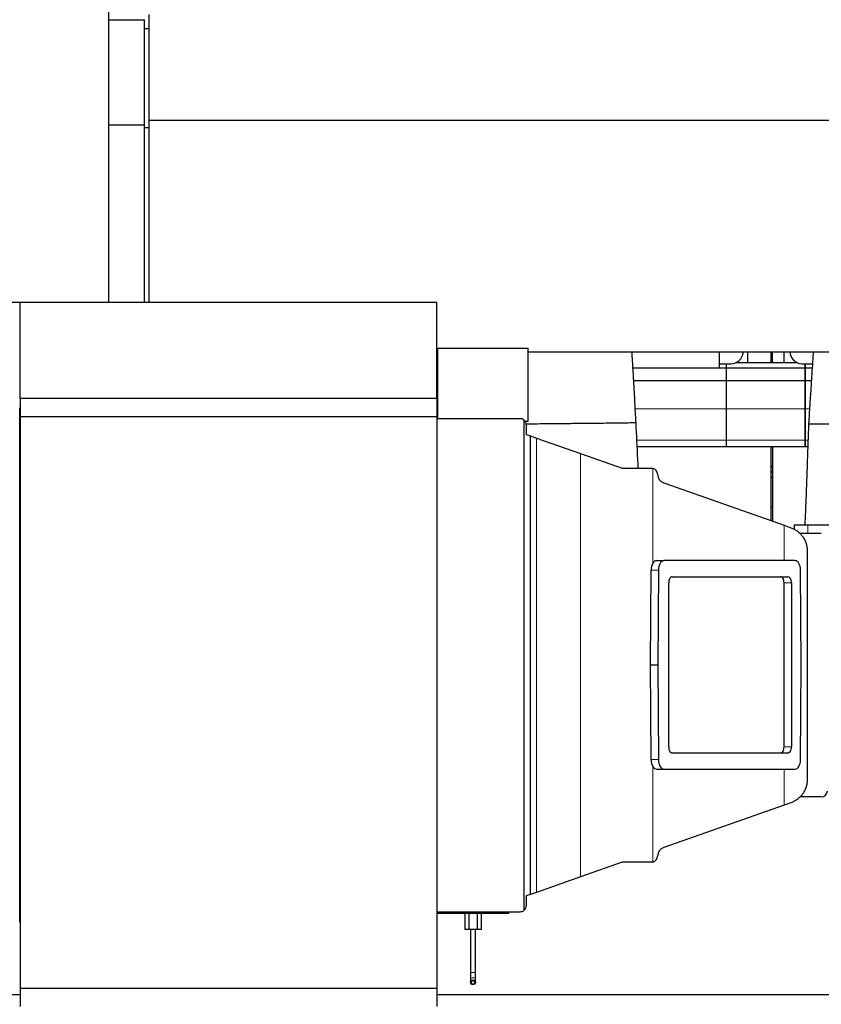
# Model space of a CAD drawing. Header units: inches. Extents: x 0 to 20790, y -12 to 14700.
# Tile 424 of 441: x 14688 to 16005, y 10708 to 12327. Entities that reach past the tile are written whole.
import ezdxf

# ---------------------------------------------------------------- set-up
doc = ezdxf.new("R2010")
doc.units = ezdxf.units.IN
doc.layers.add('1', color=7, linetype='Continuous', true_color=0xffffff)

msp = doc.modelspace()

# ---------------------------------------------------------------- linework, layer by layer
at = {"layer": '1', "color": 2, "linetype": 'Continuous', "lineweight": 25}
for p, q in [((14833.838, 12386.766), (14833.838, 11862.449)), ((14833.838, 12327.06), (14892.838, 12327.06)), ((14892.838, 12154.254), (14892.838, 12327.06)), ((14899.838, 12335.703), (14899.838, 12161.734)), ((14899.838, 12312.06), (14892.838, 12312.06)), ((14899.838, 12161.734), (18894.338, 12161.734)), ((14899.838, 12161.734), (14899.838, 11862.442)), ((14833.838, 12154.254), (14892.838, 12154.254)), ((14892.838, 11862.444), (14892.838, 12154.254)), ((14892.838, 12149.525), (14899.838, 12149.525)), ((14468.464, 11862.442), (14688.338, 11862.442)), ((14688.338, 11862.442), (15373.338, 11862.442)), ((14688.338, 11704.442), (14688.338, 11862.442)), ((15373.338, 11704.442), (15373.338, 11862.442)), ((15373.338, 11786.942), (15374.838, 11786.942)), ((15374.838, 11786.942), (15523.338, 11786.942)), ((15374.838, 11670.957), (15374.838, 11786.942)), ((15523.338, 11666.942), (15523.338, 11786.942)), ((15523.355, 11780.994), (18894.338, 11780.994)), ((15837.838, 11754.282), (15837.838, 11780.994)), ((15837.838, 11754.282), (15837.838, 11780.994)), ((15876.794, 11779.97), (15876.863, 11780.994)), ((15876.794, 11779.97), (15876.863, 11780.994)), ((15883.839, 11780.997), (15883.839, 11763.443)), ((15883.839, 11780.997), (15883.839, 11763.443)), ((15922.839, 11763.444), (15922.839, 11780.996)), ((15922.839, 11763.444), (15922.839, 11780.996)), ((15924.839, 11763.444), (15924.839, 11780.996)), ((15924.839, 11763.444), (15924.839, 11780.996)), ((15943.839, 11780.997), (15943.839, 11763.443)), ((15943.839, 11780.997), (15943.839, 11763.443)), ((15837.838, 11761.371), (15856.838, 11761.371)), ((15837.838, 11761.371), (15848.838, 11761.371)), ((15848.838, 11761.371), (15856.838, 11761.371)), ((15848.838, 11761.371), (15848.838, 11754.437)), ((15865.718, 11763.442), (15964.94, 11763.442)), ((15973.818, 11761.371), (15978.838, 11761.371)), ((15973.818, 11761.371), (15978.838, 11761.371)), ((15978.838, 11754.437), (15978.838, 11761.371)), ((15978.838, 11761.371), (15978.838, 11754.437)), ((15978.838, 11761.371), (15990.721, 11761.371)), ((15978.838, 11761.371), (15978.838, 11754.437)), ((15978.838, 11761.371), (15990.721, 11761.371)), ((15837.838, 11754.282), (15695.723, 11754.282)), ((15837.838, 11754.282), (15695.723, 11754.282)), ((15837.838, 11754.437), (15978.838, 11754.437)), ((15837.838, 11754.437), (15848.838, 11754.437)), ((15848.838, 11754.437), (15848.838, 11733.855)), ((15978.838, 11733.855), (15978.838, 11754.437)), ((15978.838, 11754.437), (15978.838, 11733.855)), ((15978.838, 11754.437), (15990.259, 11754.437)), ((15978.838, 11754.437), (15978.838, 11733.855)), ((15978.838, 11754.437), (15990.259, 11754.437)), ((15696.966, 11733.855), (15848.838, 11733.855)), ((15696.967, 11733.855), (15978.838, 11733.855)), ((15848.838, 11733.855), (15848.838, 11687.392)), ((15978.838, 11687.392), (15978.838, 11733.855)), ((15978.838, 11733.855), (15988.917, 11733.855)), ((15978.838, 11733.855), (15978.838, 11687.392)), ((15978.838, 11733.855), (15978.838, 11687.392)), ((15978.838, 11733.855), (15988.917, 11733.855)), ((14688.338, 11704.442), (14688.338, 11674.442)), ((14688.338, 11704.442), (15373.338, 11704.442)), ((15373.338, 11704.442), (15373.338, 11674.442)), ((14688.343, 11688.942), (14687.838, 11688.942)), ((14687.838, 10842.942), (14687.838, 11688.942)), ((14688.338, 11674.442), (14688.338, 10734.442)), ((14688.338, 11674.442), (15373.338, 11674.442)), ((15373.338, 11674.442), (15373.338, 10734.442)), ((15848.838, 11687.392), (15848.838, 11635.417)), ((15978.838, 11635.417), (15978.838, 11687.392)), ((15978.838, 11687.392), (15978.838, 11635.417)), ((15978.838, 11687.392), (15978.838, 11635.417)), ((15510.399, 11670.956), (15373.34, 11670.956)), ((15516.338, 11669.001), (15516.338, 10862.142)), ((15518.408, 11666.942), (15523.338, 11666.942)), ((15520.399, 11660.956), (15520.399, 11645.067)), ((15520.399, 11645.067), (15527.338, 11642.619)), ((15527.338, 11642.619), (15537.332, 11639.094)), ((15527.338, 10888.524), (15527.338, 11642.619)), ((15537.332, 11639.094), (15609.729, 11613.56)), ((15702.735, 11625.442), (15848.838, 11625.442)), ((15702.739, 11625.442), (15978.838, 11625.442)), ((15848.838, 11635.417), (15848.838, 11625.442)), ((15922.839, 11503.126), (15922.839, 11625.442)), ((15924.839, 11625.442), (15924.839, 11502.422)), ((15978.838, 11625.442), (15978.838, 11635.417)), ((15978.838, 11635.417), (15978.838, 11625.442)), ((15978.838, 11635.417), (15978.838, 11625.442)), ((15978.838, 11625.442), (15983.04, 11625.442)), ((15978.838, 11625.442), (15983.042, 11625.442)), ((15609.729, 11613.56), (15678.117, 11589.439)), ((15678.117, 11589.439), (15726.246, 11589.439)), ((15922.835, 11582.932), (15924.835, 11582.932)), ((15746.258, 11565.406), (15944.193, 11495.594)), ((15922.835, 11575.05), (15924.835, 11575.05)), ((15960.838, 11495.942), (15960.838, 11488.624)), ((15982.838, 11495.942), (15960.838, 11495.942)), ((15960.838, 11495.942), (15960.838, 11488.624)), ((15982.838, 11495.942), (15960.838, 11495.942)), ((16194.838, 11495.942), (15982.838, 11495.942)), ((16194.838, 11495.942), (15982.838, 11495.942)), ((15944.193, 11495.594), (15955.338, 11491.663)), ((15969.582, 11482.942), (16005.224, 11482.942)), ((15982.033, 11453.941), (15982.033, 11077.203)), ((15734.54, 11437.57), (15746.707, 11437.57)), ((15961.902, 11437.57), (15746.707, 11437.57)), ((15724.277, 11266.109), (15725.433, 11421.973)), ((15737.6, 11421.973), (15736.444, 11266.109)), ((15972.165, 11266.109), (15971.01, 11421.973)), ((15754.414, 11131.109), (15754.414, 11401.109)), ((15760.178, 11411.109), (15950.41, 11411.109)), ((15944.008, 11131.109), (15944.008, 11401.109)), ((15956.175, 11401.109), (15956.175, 11131.109)), ((15724.277, 11266.109), (15736.444, 11266.109)), ((15725.433, 11110.244), (15724.277, 11266.109)), ((15736.444, 11266.109), (15737.6, 11110.244)), ((15971.01, 11110.244), (15972.165, 11266.109)), ((15950.41, 11121.109), (15760.178, 11121.109)), ((15734.54, 11094.647), (15746.707, 11094.647)), ((15746.707, 11094.647), (15961.902, 11094.647)), ((16005.224, 11048.942), (15970.341, 11048.942)), ((15944.193, 11035.549), (15746.258, 10965.737)), ((15955.338, 11039.48), (15944.193, 11035.549)), ((15678.117, 10941.704), (15609.729, 10917.584)), ((15726.246, 10941.704), (15678.117, 10941.704)), ((15609.729, 10917.584), (15537.332, 10892.049)), ((15527.338, 10888.524), (15520.399, 10886.077)), ((15520.399, 10886.077), (15520.399, 10870.187)), ((15537.332, 10892.049), (15527.338, 10888.524)), ((15373.34, 10860.187), (15510.399, 10860.187)), ((15373.838, 10860.187), (15373.838, 10857.442)), ((15375.849, 10857.442), (15373.838, 10857.442)), ((15491.838, 10857.442), (15375.849, 10857.442)), ((15419.499, 10857.442), (15419.499, 10830.942)), ((15426.138, 10857.442), (15426.138, 10830.942)), ((15439.417, 10857.442), (15439.417, 10830.942)), ((15446.057, 10857.442), (15446.057, 10830.942)), ((15491.838, 10857.442), (15491.838, 10860.187)), ((14687.838, 10842.942), (14688.343, 10842.942)), ((15426.138, 10830.942), (15419.499, 10830.942)), ((15439.417, 10830.942), (15426.138, 10830.942)), ((15428.838, 10830.942), (15428.838, 10760.442)), ((15436.838, 10760.442), (15436.838, 10830.942)), ((15446.057, 10830.942), (15439.417, 10830.942)), ((15428.838, 10748.924), (15428.838, 10743.942)), ((15436.838, 10748.923), (15436.837, 10748.995)), ((15436.838, 10743.942), (15436.838, 10748.923)), ((14453.838, 10723.972), (14688.373, 10723.972)), ((14688.338, 10734.442), (14688.338, 10704.442)), ((14688.338, 10734.442), (15373.338, 10734.442)), ((15373.338, 10734.442), (15373.338, 10704.442)), ((15373.376, 10723.972), (17867.81, 10723.972))]:
    msp.add_line(p, q, dxfattribs=at)
at = {"layer": '1', "color": 110, "linetype": 'Continuous', "lineweight": 13}
for p, q in [((15699.439, 11687.392), (15848.838, 11687.392)), ((15699.44, 11687.392), (15978.838, 11687.392)), ((15978.838, 11687.392), (15985.875, 11687.392)), ((15978.838, 11687.392), (15985.875, 11687.392)), ((15537.332, 10892.049), (15537.332, 11639.094)), ((15702.251, 11635.417), (15848.838, 11635.417)), ((15702.256, 11635.417), (15978.838, 11635.417)), ((15978.838, 11635.417), (15983.406, 11635.417)), ((15978.838, 11635.417), (15983.409, 11635.417)), ((15609.729, 10917.584), (15609.729, 11613.56)), ((15922.835, 11593.221), (15924.835, 11593.221)), ((15728.292, 11433.265), (15728.292, 11589.228)), ((15922.835, 11591.022), (15924.835, 11591.022)), ((15922.835, 11590.674), (15924.835, 11590.674)), ((15922.835, 11584.891), (15924.835, 11584.891)), ((15922.835, 11584.585), (15924.835, 11584.585)), ((15922.835, 11584.313), (15924.835, 11584.313)), ((15922.834, 11527.363), (15924.835, 11527.363)), ((15922.834, 11524.892), (15924.835, 11524.892)), ((15982.838, 11495.942), (15982.838, 11482.942)), ((15982.838, 11495.942), (15982.838, 11482.942)), ((15944.193, 11437.57), (15944.193, 11495.594)), ((15725.433, 11421.973), (15737.6, 11421.973)), ((15944.008, 11401.109), (15956.175, 11401.109)), ((15944.008, 11131.109), (15956.175, 11131.109)), ((15725.433, 11110.244), (15737.6, 11110.244)), ((15728.292, 10941.916), (15728.292, 11098.952)), ((15944.193, 11035.549), (15944.193, 11094.647)), ((15428.838, 10748.924), (15428.838, 10748.924))]:
    msp.add_line(p, q, dxfattribs=at)
at = {"layer": '1', "color": 2, "linetype": 'Continuous', "lineweight": 25}
for radius in [4, 3]:
    msp.add_circle((15432.838, 10743.942), radius, dxfattribs=at)
for centre, radius, start, end in [((15510.399, 11660.956), 10, 53.560433, 90), ((15510.399, 11660.956), 10, 0, 53.560433), ((15726.246, 11579.437), 10.002, 0.262436, 78.197131), ((15751.247, 11579.552), 15, 180.262436, 250.57219), ((16005.224, 11058.942), 10, 270, 359), ((15751.247, 10951.592), 15, 109.42781, 179.737564), ((15726.246, 10951.706), 10.002, 281.802869, 359.737564), ((15510.399, 10870.187), 10, 306.439567, 0), ((15510.399, 10870.187), 10, 270, 306.439567)]:
    msp.add_arc(centre, radius, start, end, dxfattribs=at)
for centre, major_axis, ratio, start_param, end_param in [((15856.838, 11781.295), (20, 0), 0.9961947, 4.71238898, 6.21662901), ((15856.838, 11781.295), (20, 0), 0.9961947, 4.71238898, 6.21662901), ((15973.818, 11781.295), (20, 0), 0.9961947, 3.14160971, 4.71238898), ((15973.818, 11781.295), (20, 0), 0.9961947, 3.14160971, 4.71238898), ((15734.54, 11421.77), (0, -15.8), 0.57646321, 3.8976401, 4.69953051), ((15734.54, 11421.77), (0, -15.8), 0.57646321, 3.14159265, 3.8976401), ((15746.707, 11421.77), (0, 15.8), 0.57646321, 0, 1.55793785), ((15961.902, 11421.77), (0, 15.8), 0.57646321, 4.72524745, 6.28318531), ((15760.178, 11401.109), (0, -10), 0.57646321, 3.14159265, 4.71238898), ((15938.243, 11401.109), (0, 10), 0.57646321, 4.71238898, 6.28318531), ((15950.41, 11401.109), (0, -10), 0.57646321, 1.57079633, 3.14159265), ((15760.178, 11131.109), (0, -10), 0.57646321, 4.71238898, 6.28318531), ((15938.243, 11131.109), (0, 10), 0.57646321, 3.14159265, 4.71238898), ((15950.41, 11131.109), (0, -10), 0.57646321, 0, 1.57079633), ((15734.54, 11110.447), (0, -15.8), 0.57646321, 4.72524745, 5.52713786), ((15746.707, 11110.447), (0, 15.8), 0.57646321, 1.5836548, 3.14159265), ((15961.902, 11110.447), (0, 15.8), 0.57646321, 3.14159265, 4.69953051), ((15734.54, 11110.447), (0, -15.8), 0.57646321, 5.52713786, 6.28318531)]:
    msp.add_ellipse(centre, major_axis=major_axis, ratio=ratio, start_param=start_param, end_param=end_param, dxfattribs=at)
at = {"layer": '1', "color": 110, "linetype": 'Continuous', "lineweight": 13}
for centre, ratio, start_param, end_param in [((15432.838, 10760.442), 0.00000225, 0, 1.57078442), ((15432.838, 10748.923), 0.64742074, 4.71240857, 6.28318531), ((15432.838, 10760.442), 0.00000225, 1.57078442, 3.14159265), ((15432.838, 10748.923), 0.64742074, 3.16919936, 4.71240857)]:
    msp.add_ellipse(centre, major_axis=(-4, 0), ratio=ratio, start_param=start_param, end_param=end_param, dxfattribs=at)
at = {"layer": '1', "color": 2, "linetype": 'Continuous', "lineweight": 25}
for points, knots in [([(15700.818, 11664.792), (15700.404, 11670.477), (15699.661, 11681.628), (15698.926, 11698.107), (15698.035, 11715.338), (15697.096, 11731.76), (15696.252, 11745.836), (15695.669, 11755.156), (15695.046, 11765.003), (15694.528, 11773.39), (15694.139, 11779.742), (15694.06, 11781.041)], [0, 0, 0, 0, 0.14204443, 0.27886301, 0.4113485, 0.57629396, 0.69867731, 0.77913455, 0.82477033, 0.96389866, 1, 1, 1, 1]), ([(15700.818, 11664.792), (15700.404, 11670.477), (15699.661, 11681.628), (15698.926, 11698.107), (15698.035, 11715.338), (15697.096, 11731.76), (15696.252, 11745.836), (15695.669, 11755.156), (15695.046, 11765.003), (15694.528, 11773.39), (15694.139, 11779.742), (15694.06, 11781.041)], [0, 0, 0, 0, 0.14204443, 0.27886301, 0.4113485, 0.57629396, 0.69867731, 0.77913455, 0.82477033, 0.96389866, 1, 1, 1, 1]), ([(15992.117, 11781.413), (15991.719, 11775.881), (15990.85, 11763.529), (15989.468, 11742.859), (15988.007, 11718.892), (15986.061, 11691.744), (15984.963, 11672.753), (15984.409, 11662.657)], [0, 0, 0, 0, 0.1547907, 0.33650766, 0.53880089, 0.75659939, 1, 1, 1, 1]), ([(15992.117, 11781.413), (15991.719, 11775.881), (15990.85, 11763.529), (15989.468, 11742.859), (15988.007, 11718.892), (15986.061, 11691.744), (15984.963, 11672.753), (15984.409, 11662.657)], [0, 0, 0, 0, 0.1547907, 0.33650766, 0.53880089, 0.75659939, 1, 1, 1, 1]), ([(15520.038, 11662.627), (15524.487, 11662.653), (15534.8, 11662.723), (15549.062, 11662.841), (15560.263, 11662.945), (15565.999, 11663.001), (15568.806, 11663.029), (15569.469, 11663.036)], [0, 0, 0, 0, 0.31117617, 0.65558808, 0.82779404, 0.96771138, 1, 1, 1, 1]), ([(15520.342, 11662.629), (15524.71, 11662.654), (15534.922, 11662.724), (15549.062, 11662.841), (15560.263, 11662.945), (15565.999, 11663.001), (15568.806, 11663.029), (15569.469, 11663.036)], [0, 0, 0, 0, 0.30627818, 0.65313909, 0.82656955, 0.96748179, 1, 1, 1, 1]), ([(15569.469, 11663.036), (15570.354, 11663.044), (15574.442, 11663.086), (15582.552, 11663.167), (15597.709, 11663.32), (15611.119, 11663.455), (15621.76, 11663.562), (15625.613, 11663.601), (15630.729, 11663.653), (15640.752, 11663.759), (15655.743, 11663.93), (15672.599, 11664.148), (15686.52, 11664.356), (15694.476, 11664.505), (15697.93, 11664.59), (15699.326, 11664.632), (15700.093, 11664.661), (15700.59, 11664.687), (15700.826, 11664.71), (15700.807, 11664.73), (15700.82, 11664.758), (15700.808, 11664.778), (15700.818, 11664.792)], [0, 0, 0, 0, 0.0131787, 0.05271481, 0.10542963, 0.21085925, 0.22403795, 0.23721666, 0.26357406, 0.31628888, 0.4217185, 0.52714813, 0.63257775, 0.73800738, 0.79072219, 0.8170796, 0.84343701, 0.86979441, 0.89615182, 0.92250923, 0.94886663, 1, 1, 1, 1]), ([(15569.469, 11663.036), (15570.354, 11663.044), (15574.442, 11663.086), (15582.552, 11663.167), (15597.709, 11663.32), (15611.119, 11663.455), (15621.76, 11663.562), (15625.613, 11663.601), (15630.729, 11663.653), (15640.752, 11663.759), (15655.743, 11663.93), (15672.599, 11664.148), (15686.52, 11664.356), (15694.476, 11664.505), (15697.93, 11664.59), (15699.326, 11664.632), (15700.093, 11664.661), (15700.59, 11664.687), (15700.826, 11664.71), (15700.807, 11664.73), (15700.82, 11664.758), (15700.808, 11664.778), (15700.818, 11664.792)], [0, 0, 0, 0, 0.0131787, 0.05271481, 0.10542963, 0.21085925, 0.22403795, 0.23721666, 0.26357406, 0.31628888, 0.4217185, 0.52714813, 0.63257775, 0.73800738, 0.79072219, 0.8170796, 0.84343701, 0.86979441, 0.89615182, 0.92250923, 0.94886663, 1, 1, 1, 1]), ([(15704.517, 11589.439), (15704.431, 11591.116), (15704.191, 11595.85), (15702.934, 11620.966), (15701.789, 11644.407), (15700.818, 11664.792)], [0, 0, 0, 0, 0.06678703, 0.1884789, 1, 1, 1, 1]), ([(15704.517, 11589.439), (15704.431, 11591.116), (15704.191, 11595.85), (15702.934, 11620.966), (15701.789, 11644.407), (15700.818, 11664.792)], [0, 0, 0, 0, 0.06678703, 0.1884789, 1, 1, 1, 1]), ([(15984.408, 11662.657), (15983.621, 11642.296), (15982.501, 11611.695), (15981.345, 11578.393), (15980.805, 11561.333), (15980.392, 11550.075), (15979.804, 11535.089), (15979.066, 11516.941), (15978.497, 11503.232), (15978.19, 11495.95)], [0, 0, 0, 0, 0.36642877, 0.55066595, 0.59922757, 0.67337039, 0.75326206, 0.86892468, 1, 1, 1, 1]), ([(15984.408, 11662.657), (15983.621, 11642.296), (15982.501, 11611.695), (15981.345, 11578.393), (15980.805, 11561.333), (15980.392, 11550.075), (15979.804, 11535.089), (15979.066, 11516.941), (15978.497, 11503.232), (15978.19, 11495.95)], [0, 0, 0, 0, 0.36642877, 0.55066595, 0.59922757, 0.67337039, 0.75326206, 0.86892468, 1, 1, 1, 1]), ([(15984.409, 11662.657), (15984.408, 11662.657), (15984.402, 11662.649), (15984.385, 11662.638), (15984.472, 11662.625), (15984.721, 11662.607), (15985.577, 11662.584), (15988.584, 11662.558), (15995.332, 11662.555), (16008.052, 11662.61), (16024.228, 11662.718), (16039.062, 11662.841), (16050.263, 11662.945), (16055.999, 11663.001), (16058.806, 11663.029), (16059.469, 11663.036)], [0, 0, 0, 0, 0.00314393, 0.04148455, 0.06065486, 0.07982517, 0.1565064, 0.23318764, 0.38655011, 0.53991258, 0.69327506, 0.84663753, 0.92331876, 0.98562227, 1, 1, 1, 1]), ([(15984.409, 11662.657), (15984.408, 11662.657), (15984.402, 11662.649), (15984.385, 11662.638), (15984.472, 11662.625), (15984.721, 11662.607), (15985.577, 11662.584), (15988.584, 11662.558), (15995.332, 11662.555), (16008.052, 11662.61), (16024.228, 11662.718), (16039.062, 11662.841), (16050.263, 11662.945), (16055.999, 11663.001), (16058.806, 11663.029), (16059.469, 11663.036)], [0, 0, 0, 0, 0.00314393, 0.04148455, 0.06065486, 0.07982517, 0.1565064, 0.23318764, 0.38655011, 0.53991258, 0.69327506, 0.84663753, 0.92331876, 0.98562227, 1, 1, 1, 1]), ([(15726.246, 11589.439), (15726.594, 11589.439), (15726.938, 11589.421), (15727.62, 11589.35), (15727.957, 11589.297), (15728.292, 11589.228)], [0, 0, 0, 0, 0.5, 0.5, 1, 1, 1, 1]), ([(15955.338, 11491.663), (15956.268, 11491.335), (15957.173, 11490.977), (15958.932, 11490.208), (15959.787, 11489.797), (15961.448, 11488.926), (15962.255, 11488.465), (15963.822, 11487.498), (15964.583, 11486.991), (15966.059, 11485.934), (15966.775, 11485.384), (15968.162, 11484.24), (15968.834, 11483.648), (15970.135, 11482.42), (15970.764, 11481.786), (15971.979, 11480.474), (15972.566, 11479.797), (15973.697, 11478.398), (15974.242, 11477.677), (15975.028, 11476.558), (15975.285, 11476.178), (15975.663, 11475.599), (15975.787, 11475.405), (15976.034, 11475.013), (15976.155, 11474.815), (15976.516, 11474.217), (15976.751, 11473.812), (15977.21, 11472.988), (15977.434, 11472.569), (15977.871, 11471.714), (15978.083, 11471.279), (15978.394, 11470.612), (15978.496, 11470.388), (15978.647, 11470.047), (15978.697, 11469.933), (15978.797, 11469.704), (15978.846, 11469.588), (15979.09, 11469.008), (15979.28, 11468.533), (15979.556, 11467.802), (15979.646, 11467.555), (15979.823, 11467.054), (15979.911, 11466.8), (15980.082, 11466.284), (15980.166, 11466.021), (15980.29, 11465.621), (15980.331, 11465.486), (15980.412, 11465.214), (15980.452, 11465.078), (15980.57, 11464.663), (15980.648, 11464.382), (15980.798, 11463.808), (15980.872, 11463.516), (15981.014, 11462.917), (15981.084, 11462.61), (15981.218, 11461.981), (15981.283, 11461.658), (15981.377, 11461.157), (15981.408, 11460.988), (15981.468, 11460.643), (15981.497, 11460.468), (15981.541, 11460.199), (15981.555, 11460.109), (15981.583, 11459.928), (15981.596, 11459.836), (15981.637, 11459.56), (15981.663, 11459.372), (15981.713, 11458.991), (15981.738, 11458.798), (15981.784, 11458.403), (15981.806, 11458.202), (15981.838, 11457.894), (15981.853, 11457.738), (15981.867, 11457.58), (15981.877, 11457.474), (15981.882, 11457.421), (15981.905, 11457.154), (15981.921, 11456.937), (15981.952, 11456.499), (15981.966, 11456.276), (15981.989, 11455.825), (15982, 11455.596), (15982.012, 11455.247), (15982.016, 11455.13), (15982.02, 11454.952), (15982.022, 11454.893), (15982.025, 11454.775), (15982.031, 11454.478), (15982.033, 11454.18), (15982.033, 11453.941)], [0, 0, 0, 0, 0.0625, 0.0625, 0.125, 0.125, 0.1875, 0.1875, 0.25, 0.25, 0.3125, 0.3125, 0.375, 0.375, 0.4375, 0.4375, 0.5, 0.5, 0.5625, 0.5625, 0.59375, 0.59375, 0.609375, 0.609375, 0.625, 0.625, 0.65625, 0.65625, 0.6875, 0.6875, 0.71875, 0.71875, 0.734375, 0.734375, 0.7421875, 0.7421875, 0.75, 0.75, 0.78125, 0.78125, 0.796875, 0.796875, 0.8125, 0.8125, 0.828125, 0.828125, 0.8359375, 0.8359375, 0.84375, 0.84375, 0.859375, 0.859375, 0.875, 0.875, 0.890625, 0.890625, 0.90625, 0.90625, 0.9140625, 0.9140625, 0.921875, 0.921875, 0.92578125, 0.92578125, 0.9296875, 0.9296875, 0.9375, 0.9375, 0.9453125, 0.9453125, 0.953125, 0.953125, 0.95703125, 0.95898437, 0.95898437, 0.9609375, 0.9609375, 0.96875, 0.96875, 0.9765625, 0.9765625, 0.984375, 0.984375, 0.98828125, 0.98828125, 0.99023437, 0.99023437, 0.9921875, 1, 1, 1, 1]), ([(15982.033, 11077.203), (15982.033, 11076.72), (15982.024, 11076.246), (15982, 11075.549), (15981.989, 11075.319), (15981.971, 11074.976), (15981.965, 11074.863), (15981.954, 11074.693), (15981.951, 11074.636), (15981.943, 11074.524), (15981.94, 11074.468), (15981.92, 11074.19), (15981.903, 11073.973), (15981.866, 11073.546), (15981.847, 11073.337), (15981.805, 11072.927), (15981.782, 11072.726), (15981.736, 11072.329), (15981.711, 11072.134), (15981.673, 11071.846), (15981.66, 11071.751), (15981.64, 11071.609), (15981.634, 11071.562), (15981.62, 11071.468), (15981.586, 11071.235), (15981.551, 11071.008), (15981.494, 11070.652), (15981.464, 11070.476), (15981.404, 11070.132), (15981.373, 11069.963), (15981.279, 11069.463), (15981.214, 11069.141), (15981.079, 11068.511), (15981.009, 11068.205), (15980.866, 11067.605), (15980.792, 11067.313), (15980.641, 11066.738), (15980.564, 11066.457), (15980.445, 11066.041), (15980.385, 11065.836), (15980.323, 11065.633), (15980.282, 11065.498), (15980.262, 11065.43), (15980.158, 11065.096), (15980.074, 11064.833), (15979.902, 11064.317), (15979.815, 11064.064), (15979.637, 11063.564), (15979.547, 11063.318), (15979.272, 11062.59), (15979.083, 11062.118), (15978.694, 11061.196), (15978.494, 11060.746), (15978.083, 11059.864), (15977.872, 11059.432), (15977.44, 11058.585), (15977.218, 11058.169), (15976.763, 11057.352), (15976.53, 11056.95), (15976.054, 11056.159), (15975.81, 11055.77), (15975.311, 11055.004), (15975.057, 11054.627), (15974.276, 11053.512), (15973.733, 11052.791), (15972.602, 11051.389), (15972.014, 11050.708), (15971.25, 11049.882), (15971.096, 11049.718), (15970.785, 11049.393), (15970.314, 11048.909), (15969.831, 11048.437), (15968.85, 11047.51), (15968.175, 11046.913), (15966.781, 11045.764), (15966.062, 11045.211), (15964.581, 11044.151), (15963.818, 11043.643), (15962.248, 11042.674), (15961.44, 11042.213), (15959.778, 11041.342), (15958.924, 11040.931), (15957.167, 11040.164), (15956.265, 11039.807), (15955.338, 11039.48)], [0, 0, 0, 0, 0.015625, 0.015625, 0.0234375, 0.0234375, 0.02734375, 0.02734375, 0.02929687, 0.02929687, 0.03125, 0.03125, 0.0390625, 0.0390625, 0.046875, 0.046875, 0.0546875, 0.0546875, 0.0625, 0.0625, 0.06640625, 0.06640625, 0.06835937, 0.06835937, 0.0703125, 0.078125, 0.078125, 0.0859375, 0.0859375, 0.09375, 0.09375, 0.109375, 0.109375, 0.125, 0.125, 0.140625, 0.140625, 0.15625, 0.15625, 0.1640625, 0.16796875, 0.16796875, 0.171875, 0.171875, 0.1875, 0.1875, 0.203125, 0.203125, 0.21875, 0.21875, 0.25, 0.25, 0.28125, 0.28125, 0.3125, 0.3125, 0.34375, 0.34375, 0.375, 0.375, 0.40625, 0.40625, 0.4375, 0.4375, 0.5, 0.5, 0.5625, 0.5625, 0.578125, 0.578125, 0.59375, 0.625, 0.625, 0.6875, 0.6875, 0.75, 0.75, 0.8125, 0.8125, 0.875, 0.875, 0.9375, 0.9375, 1, 1, 1, 1]), ([(15728.292, 10941.916), (15727.957, 10941.846), (15727.62, 10941.793), (15726.938, 10941.722), (15726.594, 10941.704), (15726.246, 10941.704)], [0, 0, 0, 0, 0.5, 0.5, 1, 1, 1, 1]), ([(15428.838, 10760.442), (15428.838, 10759.076), (15428.838, 10755.592), (15428.838, 10751.639), (15428.838, 10749.404), (15428.838, 10748.924)], [0, 0, 0, 0, 0.32086602, 0.84964072, 1, 1, 1, 1]), ([(15436.838, 10748.923), (15436.838, 10749.967), (15436.838, 10752.873), (15436.838, 10757.002), (15436.838, 10759.811), (15436.838, 10760.442)], [0, 0, 0, 0, 0.32086611, 0.84965046, 1, 1, 1, 1])]:
    msp.add_open_spline(points, degree=3, knots=knots, dxfattribs=at)

doc.saveas('drawing.dxf')
